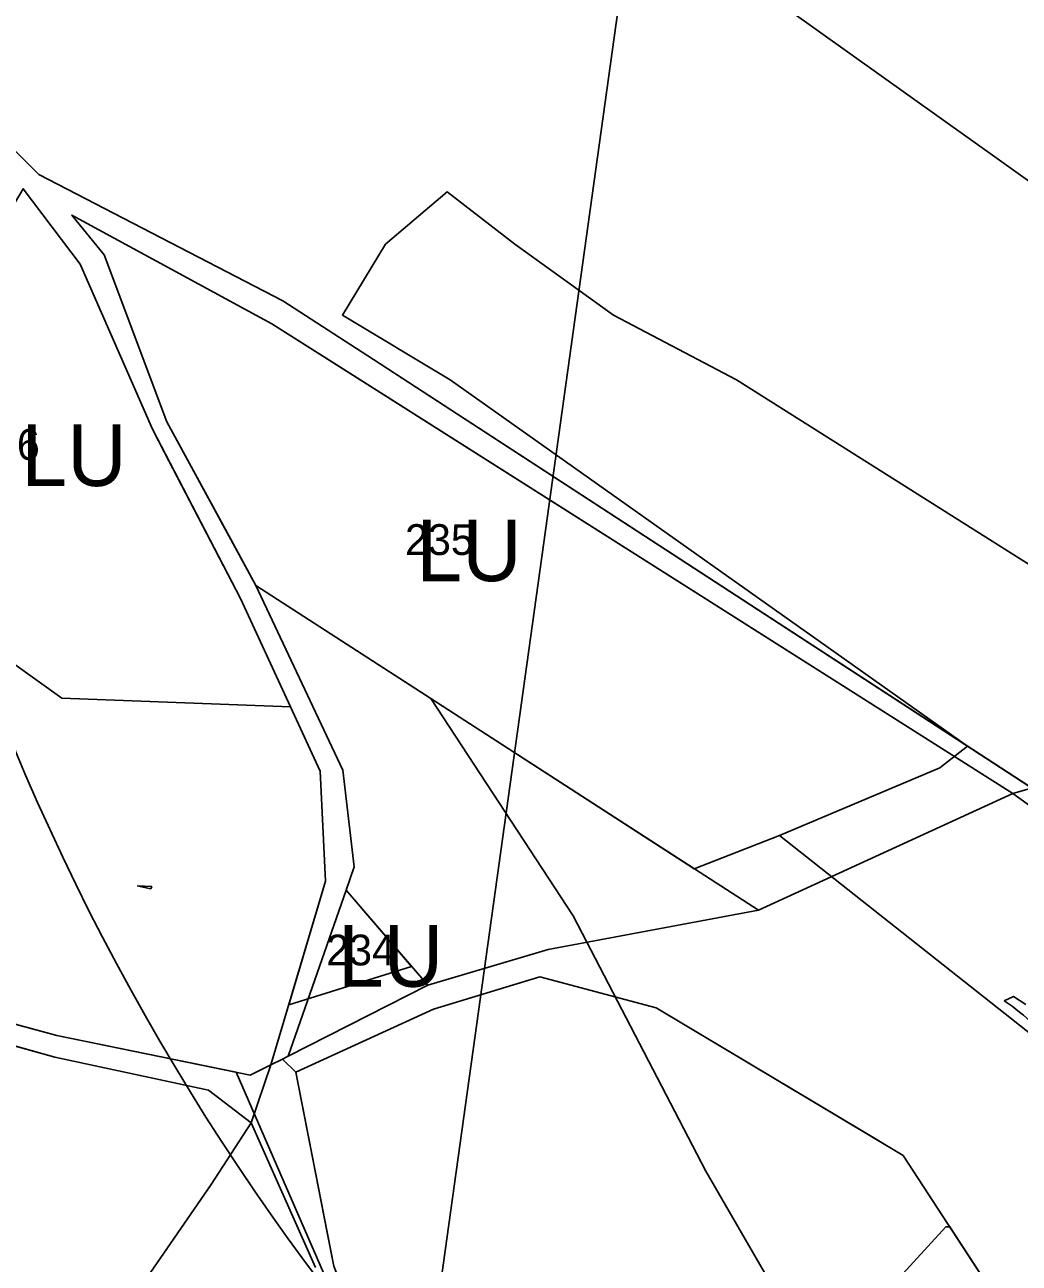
# Model space of a CAD drawing. Extents: x -690419 to -685080, y -987825 to -981190.
# Drawn here: x -687834.6 to -687673.1, y -984165.9 to -983964.9 of the extents above; entities that cross this region are included whole.
import ezdxf

# ---------------------------------------------------------------- set-up
doc = ezdxf.new("R2010")
doc.units = 0
for name, color, linetype in [('BPEJ (S) - hranice', 7, 'Continuous'), ('Docházková izochrona BUS (S)', 7, 'Continuous'), ('Katastrální území (S) - hranice', 7, 'Continuous'), ('Lesy hospodářské', 7, 'Continuous'), ('OP lesa 30 m (S)', 7, 'Continuous'), ('Plochy lesní všeobecné LU (S)', 7, 'Continuous'), ('Plochy přírodní všeobecné NU (S)', 7, 'Continuous'), ('Plochy smíšené nezastavěného území všeobecné MU (S)', 7, 'Continuous'), ('Plochy veřejná prostranství všeobecná PU (S)', 7, 'Continuous'), ('Regulacni bloky_ID', 7, 'Continuous'), ('Regulační bloky STABILIZOVANÉ (S)', 7, 'Continuous'), ('Regulační kódy STABILIZOVANÉ (S)', 7, 'Continuous'), ('Spoje - MW trasy', 7, 'Continuous'), ('Trasy turistické (S)', 7, 'Continuous'), ('USES LBC (S)', 7, 'Continuous'), ('USES_ŠRAFY (S)', 7, 'Continuous'), ('VKP registrovaný (S)', 7, 'Continuous')]:
    doc.layers.add(name, color=color, linetype=linetype)

msp = doc.modelspace()

# ---------------------------------------------------------------- linework, layer by layer
at = {"layer": 'BPEJ (S) - hranice'}
for points in [[(-687631, -984160.5), (-687712, -984096.5), (-687686, -984085.5), (-687681.5, -984082), (-687765.5, -984022.5), (-687783, -984012), (-687776, -984000.5), (-687766, -983992), (-687755, -984000.5), (-687739, -984012), (-687719, -984022.5), (-687640.5, -984072)], [(-687855.89, -984054.66), (-687828.57, -984074.17), (-687791.44, -984075.58), (-687786.61, -984086.03), (-687785.72, -984103.89), (-687791.71, -984123.97), (-687771.77, -984117.73), (-687782.39, -984105.33), (-687781.07, -984101.55), (-687782.91, -984085.85), (-687797.05, -984055.87), (-687768.64, -984074.23), (-687745.5, -984109.5), (-687724, -984151), (-687674.5, -984236.5)], [(-687674.5, -984236.5), (-687724, -984151), (-687745.5, -984109.5), (-687768.64, -984074.23), (-687725.86, -984101.88), (-687712, -984096.5), (-687631, -984160.5), (-687561.5, -984202.5)], [(-687779.5, -984182.5), (-687800.23, -984134.91), (-687829.37, -984128.93), (-687866.65, -984118.9)], [(-687641.72, -984225.46), (-687684.39, -984160), (-687685, -984160), (-687695.5, -984171.5)]]:
    msp.add_lwpolyline(points, dxfattribs=at)
at = {"layer": 'Docházková izochrona BUS (S)'}
msp.add_arc((-687467.14, -983928.11), 400, 194.1152, 185.4438, dxfattribs=at)
at = {"layer": 'Katastrální území (S) - hranice'}
for points in [[(-687854.99, -983831.28), (-687832.66, -983847.75), (-687824.67, -983860.69), (-687806.82, -983884.4), (-687781.72, -983909.17), (-687725.65, -983951.62), (-687675.9, -983987.12), (-687601.61, -984040.16), (-687597.76, -984041.53), (-687584.89, -984065.34), (-687569.16, -984094.45), (-687566.07, -984100.16), (-687558.49, -984129.61), (-687545.49, -984161.9), (-687542.64, -984168.33)], [(-687542.64, -984168.33), (-687545.49, -984161.9), (-687558.49, -984129.61), (-687566.07, -984100.16), (-687569.16, -984094.45), (-687584.89, -984065.34), (-687597.76, -984041.53), (-687601.61, -984040.16), (-687675.9, -983987.12), (-687725.65, -983951.62)]]:
    msp.add_lwpolyline(points, dxfattribs=at)
at = {"layer": 'Lesy hospodářské'}
for points in [[(-687658.36, -983954.81), (-687631.63, -983994.69), (-687605.11, -984019.41), (-687596.19, -984030.18), (-687601.61, -984040.16), (-687597.76, -984041.53), (-687593.63, -984033.22), (-687574.42, -984063.16), (-687554.84, -984128.97), (-687558.49, -984129.61), (-687566.07, -984100.16), (-687569.16, -984094.45), (-687623.85, -984070.51), (-687633.91, -984081.2), (-687637.43, -984079.04), (-687639.73, -984081.53), (-687655.68, -984098.77), (-687667.96, -984090.78), (-687671.55, -984088.45), (-687777.96, -984019.22), (-687792.65, -984009.66), (-687832.31, -983989.18), (-687851.28, -983970.15)], [(-687834.82, -983991.47), (-687825.58, -984003.72), (-687813.84, -984030.49), (-687811.86, -984034.31), (-687799.56, -984058.02), (-687791.44, -984075.58), (-687828.57, -984074.17), (-687855.89, -984054.66)], [(-687784.38, -984166.38), (-687785.45, -984160.91), (-687790.55, -984134.91), (-687768.21, -984124.66), (-687753.97, -984120.36), (-687750.94, -984119.45), (-687732.04, -984124.48), (-687698.33, -984144.61), (-687691.92, -984148.44), (-687641.72, -984225.46)], [(-687868.53, -984121.63), (-687829.67, -984132.48), (-687804.76, -984137.8), (-687797.81, -984143.13), (-687787.37, -984166.61)]]:
    msp.add_lwpolyline(points, dxfattribs=at)
for points in [[(-687674.15, -984089.64), (-687715.45, -984108.61), (-687797.05, -984055.87), (-687801.01, -984048.58), (-687811.48, -984029.32), (-687821.66, -984002.21), (-687826.91, -983995.77), (-687794.46, -984013.41), (-687785.02, -984019.39)], [(-687769.14, -984120.8), (-687791.8, -984132.31), (-687782.39, -984105.33)]]:
    msp.add_lwpolyline(points, close=True, dxfattribs=at)
at = {"layer": 'OP lesa 30 m (S)'}
for p, q in [((-687814.09, -984105.13), (-687816.31, -984104.66)), ((-687816.31, -984104.66), (-687813.96, -984104.75)), ((-687813.96, -984104.75), (-687814.09, -984105.13))]:
    msp.add_line(p, q, dxfattribs=at)
msp.add_lwpolyline([(-687675.55, -984123.3), (-687674.05, -984122.61), (-687672.04, -984123.92)], dxfattribs=at)
msp.add_arc((-687691.92, -984148.44), 30, 33.0955, 56.9371, dxfattribs=at)
at = {"layer": 'Plochy lesní všeobecné LU (S)'}
msp.add_lwpolyline([(-687658.36, -983954.81), (-687631.63, -983994.69), (-687605.11, -984019.41), (-687596.19, -984030.18), (-687601.61, -984040.16), (-687597.76, -984041.53), (-687593.63, -984033.22), (-687574.42, -984063.16), (-687554.84, -984128.97), (-687558.49, -984129.61), (-687566.07, -984100.16), (-687569.16, -984094.45), (-687623.85, -984070.51), (-687633.91, -984081.2), (-687637.43, -984079.04), (-687639.73, -984081.53), (-687655.68, -984098.77), (-687777.96, -984019.22), (-687792.65, -984009.66), (-687832.31, -983989.18), (-687851.28, -983970.15)], dxfattribs=at)
for points in [[(-687897.11, -984082.02), (-687898.8, -984076.77), (-687882.53, -984064.52), (-687880.62, -984060.81), (-687857.74, -984030.18), (-687834.82, -983991.47), (-687825.58, -984003.72), (-687813.84, -984030.49), (-687799.56, -984058.02), (-687791.44, -984075.58), (-687828.57, -984074.17), (-687855.89, -984054.66), (-687863.92, -984053.23)], [(-687674.15, -984089.64), (-687715.45, -984108.61), (-687797.05, -984055.87), (-687811.48, -984029.32), (-687821.66, -984002.21), (-687826.91, -983995.77), (-687794.46, -984013.41)], [(-687769.14, -984120.8), (-687791.8, -984132.31), (-687782.39, -984105.33)], [(-687742.85, -984206.24), (-687744.52, -984204.66), (-687764.06, -984194.52), (-687778.71, -984180.98), (-687784.38, -984166.38), (-687790.55, -984134.91), (-687768.21, -984124.66), (-687750.94, -984119.45), (-687732.04, -984124.48), (-687691.92, -984148.44), (-687641.72, -984225.46), (-687588.56, -984250.42), (-687600.84, -984258.82), (-687557.4, -984292.91), (-687536.55, -984304.05), (-687535.09, -984324.8), (-687551.05, -984345.44), (-687570.56, -984339.31), (-687588.3, -984319.03), (-687593.76, -984325.75), (-687705.04, -984219.41), (-687679.84, -984201.17), (-687697.82, -984177.66)]]:
    msp.add_lwpolyline(points, close=True, dxfattribs=at)
at = {"layer": 'Plochy přírodní všeobecné NU (S)'}
msp.add_lwpolyline([(-687868.53, -984121.63), (-687829.67, -984132.48), (-687804.76, -984137.8), (-687797.81, -984143.13), (-687787.37, -984166.61)], dxfattribs=at)
at = {"layer": 'Plochy smíšené nezastavěného území všeobecné MU (S)'}
for p, q in [((-687782.91, -984085.85), (-687797.05, -984055.87)), ((-687797.05, -984055.87), (-687715.45, -984108.61)), ((-687781.07, -984101.55), (-687782.91, -984085.85)), ((-687715.45, -984108.61), (-687674.15, -984089.64)), ((-687674.15, -984089.64), (-687641.19, -984113.43)), ((-687782.39, -984105.33), (-687781.07, -984101.55)), ((-687769.14, -984120.8), (-687782.39, -984105.33)), ((-687750.94, -984119.45), (-687768.21, -984124.66)), ((-687732.04, -984124.48), (-687750.94, -984119.45)), ((-687791.8, -984132.31), (-687769.14, -984120.8)), ((-687768.21, -984124.66), (-687790.55, -984134.91)), ((-687691.92, -984148.44), (-687732.04, -984124.48)), ((-687792.73, -984132.77), (-687791.8, -984132.31)), ((-687790.55, -984134.91), (-687792.73, -984132.77)), ((-687641.72, -984225.46), (-687691.92, -984148.44))]:
    msp.add_line(p, q, dxfattribs=at)
msp.add_lwpolyline([(-687786.61, -984086.03), (-687785.72, -984103.89), (-687794.61, -984133.7), (-687797.99, -984135.37), (-687829.37, -984128.93), (-687866.65, -984118.9), (-687880.54, -984108.09), (-687892.45, -984096.51), (-687897.11, -984082.02), (-687863.92, -984053.23), (-687855.89, -984054.66), (-687828.57, -984074.17), (-687791.44, -984075.58)], close=True, dxfattribs=at)
at = {"layer": 'Plochy veřejná prostranství všeobecná PU (S)'}
for p, q in [((-687851.28, -983970.15), (-687832.31, -983989.18)), ((-687832.31, -983989.18), (-687792.65, -984009.66)), ((-687825.58, -984003.72), (-687834.82, -983991.47)), ((-687794.46, -984013.41), (-687826.91, -983995.77)), ((-687826.91, -983995.77), (-687821.66, -984002.21)), ((-687821.66, -984002.21), (-687811.48, -984029.32)), ((-687813.84, -984030.49), (-687825.58, -984003.72)), ((-687792.65, -984009.66), (-687777.96, -984019.22)), ((-687674.15, -984089.64), (-687794.46, -984013.41)), ((-687777.96, -984019.22), (-687655.68, -984098.77)), ((-687811.48, -984029.32), (-687797.05, -984055.87)), ((-687799.56, -984058.02), (-687813.84, -984030.49)), ((-687797.05, -984055.87), (-687782.91, -984085.85)), ((-687791.44, -984075.58), (-687799.56, -984058.02)), ((-687786.61, -984086.03), (-687791.44, -984075.58)), ((-687785.72, -984103.89), (-687786.61, -984086.03)), ((-687782.91, -984085.85), (-687781.07, -984101.55)), ((-687641.19, -984113.43), (-687674.15, -984089.64)), ((-687781.07, -984101.55), (-687782.39, -984105.33)), ((-687794.61, -984133.7), (-687785.72, -984103.89)), ((-687782.39, -984105.33), (-687791.8, -984132.31)), ((-687866.65, -984118.9), (-687829.37, -984128.93)), ((-687829.67, -984132.48), (-687868.53, -984121.63)), ((-687829.37, -984128.93), (-687797.99, -984135.37)), ((-687804.76, -984137.8), (-687829.67, -984132.48)), ((-687797.99, -984135.37), (-687794.61, -984133.7)), ((-687791.8, -984132.31), (-687792.73, -984132.77)), ((-687792.73, -984132.77), (-687790.55, -984134.91)), ((-687790.55, -984134.91), (-687784.38, -984166.38)), ((-687797.81, -984143.13), (-687804.76, -984137.8)), ((-687787.37, -984166.61), (-687797.81, -984143.13))]:
    msp.add_line(p, q, dxfattribs=at)
at = {"layer": 'Regulační bloky STABILIZOVANÉ (S)'}
for p, q in [((-687851.28, -983970.15), (-687832.31, -983989.18)), ((-687832.31, -983989.18), (-687792.65, -984009.66)), ((-687825.58, -984003.72), (-687834.82, -983991.47)), ((-687794.46, -984013.41), (-687826.91, -983995.77)), ((-687826.91, -983995.77), (-687821.66, -984002.21)), ((-687821.66, -984002.21), (-687811.48, -984029.32)), ((-687813.84, -984030.49), (-687825.58, -984003.72)), ((-687792.65, -984009.66), (-687777.96, -984019.22)), ((-687674.15, -984089.64), (-687794.46, -984013.41)), ((-687777.96, -984019.22), (-687655.68, -984098.77)), ((-687811.48, -984029.32), (-687797.05, -984055.87)), ((-687799.56, -984058.02), (-687813.84, -984030.49)), ((-687782.91, -984085.85), (-687797.05, -984055.87)), ((-687797.05, -984055.87), (-687715.45, -984108.61)), ((-687797.05, -984055.87), (-687782.91, -984085.85)), ((-687791.44, -984075.58), (-687799.56, -984058.02)), ((-687786.61, -984086.03), (-687791.44, -984075.58)), ((-687785.72, -984103.89), (-687786.61, -984086.03)), ((-687781.07, -984101.55), (-687782.91, -984085.85)), ((-687782.91, -984085.85), (-687781.07, -984101.55)), ((-687715.45, -984108.61), (-687674.15, -984089.64)), ((-687674.15, -984089.64), (-687641.19, -984113.43)), ((-687641.19, -984113.43), (-687674.15, -984089.64)), ((-687782.39, -984105.33), (-687781.07, -984101.55)), ((-687781.07, -984101.55), (-687782.39, -984105.33)), ((-687794.61, -984133.7), (-687785.72, -984103.89)), ((-687782.39, -984105.33), (-687791.8, -984132.31)), ((-687769.14, -984120.8), (-687782.39, -984105.33)), ((-687866.65, -984118.9), (-687829.37, -984128.93)), ((-687750.94, -984119.45), (-687768.21, -984124.66)), ((-687732.04, -984124.48), (-687750.94, -984119.45)), ((-687829.67, -984132.48), (-687868.53, -984121.63)), ((-687791.8, -984132.31), (-687769.14, -984120.8)), ((-687768.21, -984124.66), (-687790.55, -984134.91)), ((-687691.92, -984148.44), (-687732.04, -984124.48)), ((-687829.37, -984128.93), (-687797.99, -984135.37)), ((-687804.76, -984137.8), (-687829.67, -984132.48)), ((-687797.99, -984135.37), (-687794.61, -984133.7)), ((-687792.73, -984132.77), (-687791.8, -984132.31)), ((-687791.8, -984132.31), (-687792.73, -984132.77)), ((-687790.55, -984134.91), (-687792.73, -984132.77)), ((-687792.73, -984132.77), (-687790.55, -984134.91)), ((-687790.55, -984134.91), (-687784.38, -984166.38)), ((-687797.81, -984143.13), (-687804.76, -984137.8)), ((-687787.37, -984166.61), (-687797.81, -984143.13)), ((-687641.72, -984225.46), (-687691.92, -984148.44))]:
    msp.add_line(p, q, dxfattribs=at)
for points in [[(-687658.36, -983954.81), (-687631.63, -983994.69), (-687605.11, -984019.41), (-687596.19, -984030.18), (-687601.61, -984040.16), (-687597.76, -984041.53), (-687593.63, -984033.22), (-687574.42, -984063.16), (-687554.84, -984128.97), (-687558.49, -984129.61), (-687566.07, -984100.16), (-687569.16, -984094.45), (-687623.85, -984070.51), (-687633.91, -984081.2), (-687637.43, -984079.04), (-687639.73, -984081.53), (-687655.68, -984098.77), (-687777.96, -984019.22), (-687792.65, -984009.66), (-687832.31, -983989.18), (-687851.28, -983970.15)], [(-687868.53, -984121.63), (-687829.67, -984132.48), (-687804.76, -984137.8), (-687797.81, -984143.13), (-687787.37, -984166.61)]]:
    msp.add_lwpolyline(points, dxfattribs=at)
for points in [[(-687897.11, -984082.02), (-687898.8, -984076.77), (-687882.53, -984064.52), (-687880.62, -984060.81), (-687857.74, -984030.18), (-687834.82, -983991.47), (-687825.58, -984003.72), (-687813.84, -984030.49), (-687799.56, -984058.02), (-687791.44, -984075.58), (-687828.57, -984074.17), (-687855.89, -984054.66), (-687863.92, -984053.23)], [(-687674.15, -984089.64), (-687715.45, -984108.61), (-687797.05, -984055.87), (-687811.48, -984029.32), (-687821.66, -984002.21), (-687826.91, -983995.77), (-687794.46, -984013.41)], [(-687786.61, -984086.03), (-687785.72, -984103.89), (-687794.61, -984133.7), (-687797.99, -984135.37), (-687829.37, -984128.93), (-687866.65, -984118.9), (-687880.54, -984108.09), (-687892.45, -984096.51), (-687897.11, -984082.02), (-687863.92, -984053.23), (-687855.89, -984054.66), (-687828.57, -984074.17), (-687791.44, -984075.58)], [(-687769.14, -984120.8), (-687791.8, -984132.31), (-687782.39, -984105.33)], [(-687742.85, -984206.24), (-687744.52, -984204.66), (-687764.06, -984194.52), (-687778.71, -984180.98), (-687784.38, -984166.38), (-687790.55, -984134.91), (-687768.21, -984124.66), (-687750.94, -984119.45), (-687732.04, -984124.48), (-687691.92, -984148.44), (-687641.72, -984225.46), (-687588.56, -984250.42), (-687600.84, -984258.82), (-687557.4, -984292.91), (-687536.55, -984304.05), (-687535.09, -984324.8), (-687551.05, -984345.44), (-687570.56, -984339.31), (-687588.3, -984319.03), (-687593.76, -984325.75), (-687705.04, -984219.41), (-687679.84, -984201.17), (-687697.82, -984177.66)]]:
    msp.add_lwpolyline(points, close=True, dxfattribs=at)
at = {"layer": 'Spoje - MW trasy'}
msp.add_lwpolyline([(-688157.74, -986974.68), (-687546.2, -982583.32)], dxfattribs=at)
at = {"layer": 'Trasy turistické (S)'}
msp.add_lwpolyline([(-687658.36, -983954.81), (-687631.63, -983994.69), (-687605.11, -984019.41), (-687596.19, -984030.18), (-687601.61, -984040.16), (-687627.51, -984068.32), (-687637.43, -984079.04), (-687674.15, -984089.64), (-687715.45, -984108.61), (-687749.61, -984114.96), (-687769.14, -984120.8), (-687791.8, -984132.31), (-687792.73, -984132.77), (-687794.61, -984133.7), (-687797.81, -984143.13), (-687787.37, -984166.61)], dxfattribs=at)
at = {"layer": 'USES LBC (S)'}
msp.add_lwpolyline([(-687787.37, -984166.61), (-687797.81, -984143.13), (-687804.76, -984137.8), (-687829.67, -984132.48), (-687868.53, -984121.63)], dxfattribs=at)
at = {"layer": 'USES_ŠRAFY (S)'}
msp.add_lwpolyline([(-687787.37, -984166.61), (-687797.81, -984143.13), (-687804.76, -984137.8), (-687829.67, -984132.48), (-687868.53, -984121.63)], dxfattribs=at)
at = {"layer": 'VKP registrovaný (S)'}
msp.add_lwpolyline([(-687787.37, -984166.61), (-687797.81, -984143.13), (-687797.81, -984143.13), (-687804.29, -984153.16), (-687819.69, -984175.43)], dxfattribs=at)

# ---------------------------------------------------------------- texts
at = {"layer": 'Regulacni bloky_ID'}
for s, p in [('236', (-687843.29, -984035.5)), ('235', (-687772.82, -984050.94)), ('234', (-687785.63, -984117.57))]:
    msp.add_text(s, height=5, dxfattribs=at).set_placement(p)
at = {"layer": 'Regulační kódy STABILIZOVANÉ (S)'}
for p in [(-687835.12, -984039.74), (-687770.98, -984055.19), (-687783.72, -984121.03)]:
    msp.add_text('LU', height=10, dxfattribs=at).set_placement(p)

doc.saveas('drawing.dxf')
